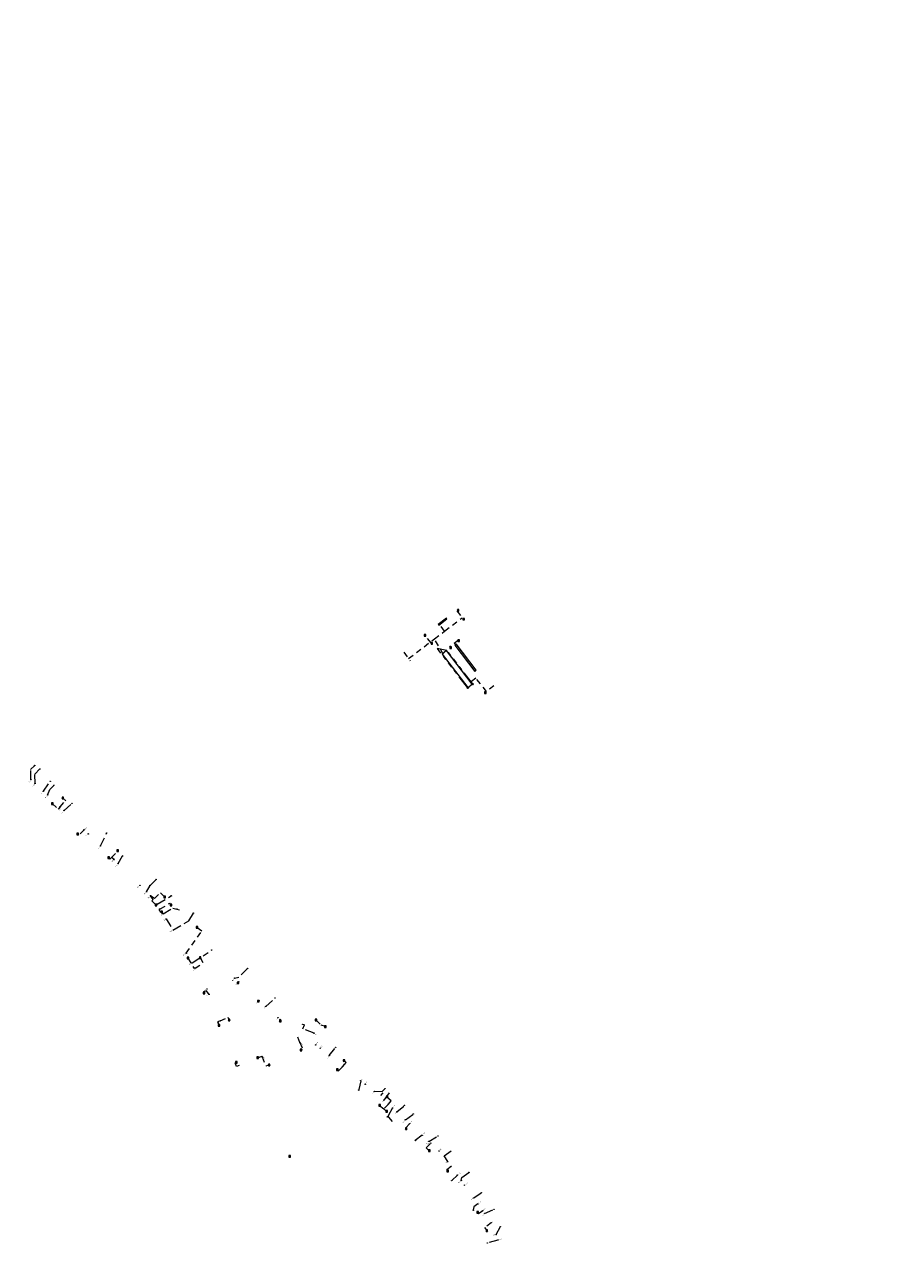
# Model space of a CAD drawing. Header units: inches. Extents: x 0 to 191500, y 0 to 342750.
# Tile 368 of 547: x 184848 to 185233, y 337920 to 338458. Entities that reach past the tile are written whole.
import ezdxf

# ---------------------------------------------------------------- set-up
doc = ezdxf.new("R2010")
doc.units = ezdxf.units.IN
doc.header["$MEASUREMENT"] = 0
for name, pattern in [('RI-DRAINAGE', [19.2, 6, -1.8, 1.8, -1.8, 2.4, -1.8, 1.8, -1.8]), ('RI-GWA_HUISAANSLUITING', [23, 4, -1.8, 2.6, -1.8, 4.6, -1.8, 4.6, -1.8]), ('RI-HWA_KOLKAANSLUITING', [4.3, 2.5, -1.8])]:
    doc.linetypes.add(name, pattern=pattern)
doc.layers.get('0').update_dxf_attribs({"lineweight": 20})
for name, color, linetype, lineweight in [('ECW', 150, 'Continuous', 20), ('N-WE-RI-DRAINAGE-G', 90, 'RI-DRAINAGE', 20), ('N-WE-RI-GWA-MAATVOERING-T25', 30, 'RI-GWA_HUISAANSLUITING', 20), ('N-WE-RI-GWA_HUISAANSLUITING', 30, 'RI-GWA_HUISAANSLUITING', 20), ('N-WE-RI-GWA_RIOOLPUT_ONTSTOPPINGSPUT-G', 30, 'Continuous', 20), ('N-WE-RI-HWA_GOOT_LIJNGOOT-G', 220, 'Continuous', 20), ('N-WE-RI-HWA_INFILTRATIE', 4, 'Continuous', 20), ('N-WE-RI-HWA_KOLK-S', 150, 'Continuous', 20), ('N-WE-RI-HWA_KOLKAANSLUITING', 150, 'RI-HWA_KOLKAANSLUITING', 20), ('N-WE-RI-INLAAT', 7, 'Continuous', 20)]:
    doc.layers.add(name, color=color, linetype=linetype, lineweight=lineweight)
picture_1 = doc.add_image_def('image1.ecw', size_in_pixel=(220000, 285000))

# ---------------------------------------------------------------- blocks, each defined once
blk = doc.blocks.new('A$C2C270354')
h = blk.add_hatch(color=256)
h.dxf.hatch_style = 1
edge = h.paths.add_edge_path()
edge.add_arc((0, 0), 0.1, 0, 360)
blk.add_circle((0, 0), 0.1)

msp = doc.modelspace()

# ---------------------------------------------------------------- linework, layer by layer
at = {"layer": 'N-WE-RI-DRAINAGE-G'}
for p, q in [((185034.0563, 338182.82175), (185029.89318, 338183.66676)), ((185043.21266, 338166.45584), (185029.9087, 338183.63794)), ((185045.45046, 338168.16938), (185034.0563, 338182.82175))]:
    msp.add_line(p, q, dxfattribs=at)
at = {"layer": 'N-WE-RI-GWA-MAATVOERING-T25'}
msp.add_line((185005.06816, 337986.76359), (185006.08605, 337987.86536), dxfattribs=at)
at = {"layer": 'N-WE-RI-GWA_HUISAANSLUITING'}
for p, q in [((184852.56073, 338132.12876), (184850.75531, 338130.32335)), ((184852.56073, 338132.12876), (184850.75531, 338130.32335)), ((184850.90437, 338125.90114), (184850.75531, 338130.32335)), ((184850.90437, 338125.90114), (184850.75531, 338130.32335)), ((184854.83182, 338130.59498), (184852.59048, 338128.35364)), ((184854.83182, 338130.59498), (184852.59048, 338128.35364)), ((184852.73069, 338124.19393), (184852.59048, 338128.35364)), ((184852.73069, 338124.19393), (184852.59048, 338128.35364)), ((184856.38332, 338120.77951), (184859.35499, 338125.08967)), ((184856.38332, 338120.77951), (184859.35499, 338125.08967)), ((184860.96715, 338123.32978), (184859.16403, 338121.52666)), ((184860.96715, 338123.32978), (184859.16403, 338121.52666)), ((184858.20964, 338119.0723), (184859.16403, 338121.52666)), ((184858.20964, 338119.0723), (184859.16403, 338121.52666)), ((184865.47838, 338112.2776), (184868.96145, 338115.4755)), ((184865.47838, 338112.2776), (184868.96145, 338115.4755)), ((184881.46365, 338096.66876), (184884.22079, 338102.33759)), ((184881.46365, 338096.66876), (184884.22079, 338102.33759)), ((184889.30127, 338088.87939), (184891.22499, 338092.27315)), ((184889.30127, 338088.87939), (184891.22499, 338092.27315)), ((184901.78471, 338076.47279), (184903.38521, 338079.27753)), ((184901.78471, 338076.47279), (184903.38521, 338079.27753)), ((184905.99338, 338081.89849), (184903.38521, 338079.27753)), ((184905.99338, 338081.89849), (184903.38521, 338079.27753)), ((184906.54355, 338071.08493), (184912.65749, 338074.69459)), ((184906.54355, 338071.08493), (184912.65749, 338074.69459)), ((184909.08556, 338066.77933), (184913.39116, 338069.32135)), ((184909.08556, 338066.77933), (184913.39116, 338069.32135)), ((184913.39116, 338069.32135), (184915.13427, 338068.87241)), ((184915.13427, 338068.87241), (184916.39319, 338068.54818)), ((184910.40741, 338064.54042), (184910.49352, 338064.59126)), ((184910.49352, 338064.59126), (184913.44226, 338059.59677)), ((184913.44226, 338059.59677), (184920.50344, 338063.76568)), ((184920.50344, 338063.76568), (184922.44383, 338067.09078)), ((184921.8719, 338045.12219), (184930.52439, 338050.84541)), ((184921.8719, 338045.12219), (184930.52439, 338050.84541)), ((184946.3403, 338042.7373), (184942.45121, 338038.84822)), ((184946.3403, 338042.7373), (184942.45121, 338038.84822)), ((184940.58801, 338038.4645), (184942.45121, 338038.84822)), ((184940.58801, 338038.4645), (184942.45121, 338038.84822)), ((184954.30719, 338025.97905), (184958.43319, 338029.74686)), ((184954.30719, 338025.97905), (184958.43319, 338029.74686)), ((184971.31564, 338017.82245), (184970.61846, 338018.09894)), ((184971.31564, 338017.82245), (184970.61846, 338018.09894)), ((184970.65206, 338016.14923), (184971.31564, 338017.82245)), ((184970.65206, 338016.14923), (184971.31564, 338017.82245)), ((184975.57876, 338014.19537), (184970.65206, 338016.14923)), ((184975.57876, 338014.19537), (184970.65206, 338016.14923)), ((184982.27762, 338004.33485), (184985.15591, 338007.93195)), ((184982.27762, 338004.33485), (184985.15591, 338007.93195)), ((184996.1692, 337993.28557), (184995.29782, 337989.1354)), ((184996.1692, 337993.28557), (184995.29782, 337989.1354)), ((185002.11715, 337988.55461), (185005.79869, 337988.71268)), ((185002.11715, 337988.55461), (185005.79869, 337988.71268)), ((185006.83469, 337989.74868), (185005.79869, 337988.71268)), ((185006.83469, 337989.74868), (185005.79869, 337988.71268)), ((185006.44853, 337984.73899), (185009.324, 337988.584)), ((185006.44853, 337984.73899), (185009.324, 337988.584)), ((185012.06755, 337979.54773), (185015.43269, 337982.38705)), ((185012.06755, 337979.54773), (185015.43269, 337982.38705)), ((185010.19454, 337981.27815), (185007.91879, 337977.34516)), ((185010.19454, 337981.27815), (185007.91879, 337977.34516)), ((185008.19121, 337977.81597), (185008.34595, 337977.23627)), ((185008.19121, 337977.81597), (185008.34595, 337977.23627)), ((185008.34595, 337977.23627), (185009.99903, 337975.36081)), ((185008.34595, 337977.23627), (185009.99903, 337975.36081)), ((185015.81356, 337976.08689), (185019.26593, 337978.57778)), ((185015.81356, 337976.08689), (185019.26593, 337978.57778)), ((185023.23213, 337969.23308), (185020.1968, 337966.87126)), ((185023.23213, 337969.23308), (185020.1968, 337966.87126)), ((185026.13345, 337966.55262), (185030.18051, 337968.96636)), ((185026.13345, 337966.55262), (185030.18051, 337968.96636)), ((185032.84538, 337960.15798), (185036.02201, 337962.42051)), ((185032.84538, 337960.15798), (185036.02201, 337962.42051)), ((185034.58578, 337957.71442), (185032.84538, 337960.15798)), ((185034.58578, 337957.71442), (185032.84538, 337960.15798)), ((185034.50433, 337957.65641), (185034.58578, 337957.71442)), ((185034.50433, 337957.65641), (185034.58578, 337957.71442)), ((185034.50433, 337957.65641), (185034.58578, 337957.71442)), ((185034.50433, 337957.65641), (185034.58578, 337957.71442)), ((185038.73932, 337951.71041), (185036.25427, 337949.29563)), ((185038.73932, 337951.71041), (185036.25427, 337949.29563)), ((185040.42171, 337949.3483), (185040.62888, 337950.58101)), ((185040.42171, 337949.3483), (185040.62888, 337950.58101)), ((185040.62888, 337950.58101), (185043.78429, 337952.8398)), ((185040.62888, 337950.58101), (185043.78429, 337952.8398)), ((185045.90398, 337941.65108), (185049.27305, 337943.92546)), ((185045.90398, 337941.65108), (185049.27305, 337943.92546)), ((185047.78942, 337939.00389), (185045.99748, 337937.72759)), ((185047.78942, 337939.00389), (185045.99748, 337937.72759)), ((185045.99748, 337937.72759), (185045.74787, 337936.24417)), ((185045.99748, 337937.72759), (185045.74787, 337936.24417)), ((185050.74811, 337934.84983), (185054.85829, 337936.62675)), ((185050.74811, 337934.84983), (185054.85829, 337936.62675)), ((185055.79937, 337925.54587), (185057.68947, 337929.01312)), ((185055.79937, 337925.54587), (185057.68947, 337929.01312)), ((185056.55705, 337923.11103), (185051.95863, 337921.82716)), ((185056.55705, 337923.11103), (185051.95863, 337921.82716))]:
    msp.add_line(p, q, dxfattribs=at)
at = {"layer": 'N-WE-RI-GWA_RIOOLPUT_ONTSTOPPINGSPUT-G'}
for p, q in [((184852.65085, 338132.17209), (184852.4706, 338132.08543)), ((184852.5174, 338132.21889), (184852.60405, 338132.03864)), ((184854.92195, 338130.63831), (184854.74169, 338130.55165)), ((184854.78849, 338130.6851), (184854.87515, 338130.50485)), ((184859.44511, 338125.133), (184859.26486, 338125.04634)), ((184859.31166, 338125.1798), (184859.39832, 338124.99954)), ((184861.05728, 338123.37311), (184860.87703, 338123.28645)), ((184860.92383, 338123.4199), (184861.01048, 338123.23965)), ((184869.05157, 338115.51883), (184868.87132, 338115.43218)), ((184868.91812, 338115.56563), (184869.00477, 338115.38538)), ((184884.31091, 338102.38092), (184884.13066, 338102.29426)), ((184884.17746, 338102.42771), (184884.26412, 338102.24746)), ((184891.31511, 338092.31648), (184891.13486, 338092.22982)), ((184891.18166, 338092.36328), (184891.26832, 338092.18303)), ((184903.47534, 338079.32086), (184903.29509, 338079.23421)), ((184903.34189, 338079.36766), (184903.42854, 338079.18741)), ((184906.0835, 338081.94182), (184905.90325, 338081.85516)), ((184905.95005, 338081.98861), (184906.0367, 338081.80836)), ((184912.74762, 338074.73792), (184912.56737, 338074.65126)), ((184912.61416, 338074.78472), (184912.70082, 338074.60447)), ((184915.2244, 338068.91574), (184915.04415, 338068.82909)), ((184915.09095, 338068.96254), (184915.1776, 338068.78229)), ((184922.53395, 338067.13411), (184922.3537, 338067.04745)), ((184922.4005, 338067.18091), (184922.48716, 338067.00065)), ((184930.61452, 338050.88874), (184930.43427, 338050.80208)), ((184930.48106, 338050.93554), (184930.56772, 338050.75528)), ((184946.43043, 338042.78063), (184946.25017, 338042.69398)), ((184946.29697, 338042.82743), (184946.38363, 338042.64718)), ((184958.52331, 338029.79019), (184958.34306, 338029.70354)), ((184958.38986, 338029.83699), (184958.47652, 338029.65674)), ((184970.70859, 338018.14227), (184970.52833, 338018.05561)), ((184970.57513, 338018.18907), (184970.66179, 338018.00881)), ((184985.24604, 338007.97528), (184985.06579, 338007.88862)), ((184985.11258, 338008.02207), (184985.19924, 338007.84182)), ((184995.38795, 337989.17873), (184995.2077, 337989.09207)), ((184995.25449, 337989.22552), (184995.34115, 337989.04527)), ((185006.92481, 337989.79201), (185006.74456, 337989.70535)), ((185006.79136, 337989.83881), (185006.87801, 337989.65855)), ((185015.52281, 337982.43038), (185015.34256, 337982.34373)), ((185015.38936, 337982.47718), (185015.47602, 337982.29693)), ((185008.00891, 337977.38849), (185007.82866, 337977.30184)), ((185007.87546, 337977.43529), (185007.96211, 337977.25504)), ((185019.35605, 337978.62111), (185019.1758, 337978.53446)), ((185019.2226, 337978.66791), (185019.30925, 337978.48766)), ((185020.28693, 337966.91458), (185020.10668, 337966.82793)), ((185020.15347, 337966.96138), (185020.24013, 337966.78113)), ((185030.27063, 337969.00969), (185030.09038, 337968.92304)), ((185030.13718, 337969.05649), (185030.22383, 337968.87624)), ((185043.87442, 337952.88313), (185043.69416, 337952.79647)), ((185043.74096, 337952.92993), (185043.82762, 337952.74967)), ((185036.3444, 337949.33896), (185036.16415, 337949.2523)), ((185036.21095, 337949.38576), (185036.2976, 337949.20551)), ((185049.22972, 337944.01558), (185049.31637, 337943.83533)), ((185049.36317, 337943.96878), (185049.18292, 337943.88213)), ((185045.83799, 337936.2875), (185045.65774, 337936.20084)), ((185045.70454, 337936.3343), (185045.79119, 337936.15404)), ((185054.94842, 337936.67008), (185054.76817, 337936.58342)), ((185054.81497, 337936.71688), (185054.90162, 337936.53663)), ((185057.77959, 337929.05645), (185057.59934, 337928.96979)), ((185057.64614, 337929.10325), (185057.73279, 337928.923)), ((185052.04876, 337921.87049), (185051.8685, 337921.78383)), ((185051.9153, 337921.91728), (185052.00196, 337921.73703))]:
    msp.add_line(p, q, dxfattribs=at)
for centre in [(184852.56073, 338132.12876), (184854.83182, 338130.59498), (184859.35499, 338125.08967), (184860.96715, 338123.32978), (184868.96145, 338115.4755), (184884.22079, 338102.33759), (184891.22499, 338092.27315), (184903.38521, 338079.27753), (184905.99338, 338081.89849), (184912.65749, 338074.69459), (184915.13427, 338068.87241), (184922.44383, 338067.09078), (184930.52439, 338050.84541), (184946.3403, 338042.7373), (184958.43319, 338029.74686), (184970.61846, 338018.09894), (184985.15591, 338007.93195), (184995.29782, 337989.1354), (185006.83469, 337989.74868), (185015.43269, 337982.38705), (185007.91879, 337977.34516), (185019.26593, 337978.57778), (185020.1968, 337966.87126), (185030.18051, 337968.96636), (185036.25427, 337949.29563), (185043.78429, 337952.8398), (185049.27305, 337943.92546), (185045.74787, 337936.24417), (185054.85829, 337936.62675), (185057.68947, 337929.01312), (185051.95863, 337921.82716)]:
    msp.add_circle(centre, 0.1, dxfattribs=at)
at = {"layer": 'N-WE-RI-HWA_GOOT_LIJNGOOT-G'}
msp.add_lwpolyline([(185030.28904, 338194.20287), (185030.51366, 338193.90551), (185034.11438, 338196.68664), (185033.88749, 338196.984), (185030.28904, 338194.20287)], dxfattribs=at)
at = {"layer": 'N-WE-RI-HWA_INFILTRATIE'}
for points in [[(185043.37534, 338166.5114), (185045.29001, 338168.00038), (185033.88953, 338182.69116), (185031.97484, 338181.20218), (185043.37534, 338166.5114)], [(185046.35968, 338173.57761), (185047.00363, 338174.06538), (185038.19815, 338185.65199), (185037.55207, 338185.16422), (185046.35755, 338173.57975)]]:
    msp.add_lwpolyline(points, dxfattribs=at)
for centre, radius in [((185043.36406, 338166.25155), 0.2407), ((185045.57399, 338167.9477), 0.24412)]:
    msp.add_circle(centre, radius, dxfattribs=at)
at = {"layer": 'N-WE-RI-HWA_KOLK-S'}
for p, q in [((185038.73845, 338200.84692, 133.153), (185038.73696, 338200.15047, 133.153)), ((185038.73696, 338200.15047, 133.153), (185039.43491, 338200.84542, 133.153)), ((185038.73696, 338200.15047, 133.153), (185039.43341, 338200.14897, 133.153)), ((185039.43341, 338200.14897, 133.153), (185038.73845, 338200.84692, 133.153)), ((185039.43491, 338200.84542, 133.153), (185038.73845, 338200.84692, 133.153)), ((185039.43341, 338200.14897, 133.153), (185039.43491, 338200.84542, 133.153)), ((185041.11744, 338196.91866, 133.153), (185041.11595, 338196.22221, 133.153)), ((185041.11595, 338196.22221, 133.153), (185041.8139, 338196.91717, 133.153)), ((185041.11595, 338196.22221, 133.153), (185041.8124, 338196.22071, 133.153)), ((185041.8124, 338196.22071, 133.153), (185041.11744, 338196.91866, 133.153)), ((185041.8139, 338196.91717, 133.153), (185041.11744, 338196.91866, 133.153)), ((185041.8124, 338196.22071, 133.153), (185041.8139, 338196.91717, 133.153)), ((185024.15204, 338189.76571, 133.153), (185024.15055, 338189.06926, 133.153)), ((185024.15055, 338189.06926, 133.153), (185024.8485, 338189.76421, 133.153)), ((185024.15055, 338189.06926, 133.153), (185024.847, 338189.06776, 133.153)), ((185024.847, 338189.06776, 133.153), (185024.15204, 338189.76571, 133.153)), ((185024.8485, 338189.76421, 133.153), (185024.15204, 338189.76571, 133.153)), ((185024.847, 338189.06776, 133.153), (185024.8485, 338189.76421, 133.153)), ((185038.95273, 338187.45741, 133.153), (185038.95123, 338186.76096, 133.153)), ((185038.95123, 338186.76096, 133.153), (185039.64918, 338187.45592, 133.153)), ((185038.95123, 338186.76096, 133.153), (185039.64768, 338186.75946, 133.153)), ((185039.64768, 338186.75946, 133.153), (185038.95273, 338187.45741, 133.153)), ((185039.64918, 338187.45592, 133.153), (185038.95273, 338187.45741, 133.153)), ((185039.64768, 338186.75946, 133.153), (185039.64918, 338187.45592, 133.153)), ((185027.11403, 338186.27425, 133.153), (185027.11253, 338185.5778, 133.153)), ((185027.11253, 338185.5778, 133.153), (185027.81048, 338186.27276, 133.153)), ((185027.11253, 338185.5778, 133.153), (185027.80899, 338185.57631, 133.153)), ((185027.80899, 338185.57631, 133.153), (185027.11403, 338186.27425, 133.153)), ((185027.81048, 338186.27276, 133.153), (185027.11403, 338186.27425, 133.153)), ((185027.80899, 338185.57631, 133.153), (185027.81048, 338186.27276, 133.153)), ((185035.38656, 338184.33828, 133.153), (185035.38506, 338183.64182, 133.153)), ((185035.38506, 338183.64182, 133.153), (185036.08301, 338184.33678, 133.153)), ((185035.38506, 338183.64182, 133.153), (185036.08152, 338183.64033, 133.153)), ((185036.08152, 338183.64033, 133.153), (185035.38656, 338184.33828, 133.153)), ((185036.08301, 338184.33678, 133.153), (185035.38656, 338184.33828, 133.153)), ((185036.08152, 338183.64033, 133.153), (185036.08301, 338184.33678, 133.153)), ((185050.65027, 338164.51465, 133.153), (185050.64877, 338163.8182, 133.153)), ((185050.64877, 338163.8182, 133.153), (185051.34672, 338164.51315, 133.153)), ((185050.64877, 338163.8182, 133.153), (185051.34522, 338163.8167, 133.153)), ((185051.34522, 338163.8167, 133.153), (185050.65027, 338164.51465, 133.153)), ((185051.34672, 338164.51315, 133.153), (185050.65027, 338164.51465, 133.153)), ((185051.34522, 338163.8167, 133.153), (185051.34672, 338164.51315, 133.153)), ((184864.57905, 338118.14546), (184864.57754, 338117.44205)), ((184864.57754, 338117.44205), (184865.28246, 338118.14395)), ((184864.57754, 338117.44205), (184865.28095, 338117.44054)), ((184864.57905, 338118.14546), (184865.28095, 338117.44054)), ((184865.28246, 338118.14395), (184864.57905, 338118.14546)), ((184865.28095, 338117.44054), (184865.28246, 338118.14395)), ((184859.96277, 338115.6371), (184859.96126, 338114.93369)), ((184859.96126, 338114.93369), (184860.66619, 338115.63559)), ((184859.96126, 338114.93369), (184860.66468, 338114.93217)), ((184859.96277, 338115.6371), (184860.66468, 338114.93217)), ((184860.66619, 338115.63559), (184859.96277, 338115.6371)), ((184860.66468, 338114.93217), (184860.66619, 338115.63559)), ((184871.14205, 338102.25146), (184871.14054, 338101.54805)), ((184871.14054, 338101.54805), (184871.84546, 338102.24995)), ((184871.14054, 338101.54805), (184871.84395, 338101.54654)), ((184871.14205, 338102.25146), (184871.84395, 338101.54654)), ((184871.84546, 338102.24995), (184871.14205, 338102.25146)), ((184871.84395, 338101.54654), (184871.84546, 338102.24995)), ((184888.73005, 338094.96746), (184888.72854, 338094.26405)), ((184888.72854, 338094.26405), (184889.43346, 338094.96595)), ((184888.73005, 338094.96746), (184889.43195, 338094.26254)), ((184889.43346, 338094.96595), (184888.73005, 338094.96746)), ((184889.43195, 338094.26254), (184889.43346, 338094.96595)), ((184884.80379, 338091.8119), (184884.80228, 338091.10849)), ((184884.80228, 338091.10849), (184885.50721, 338091.81039)), ((184884.80228, 338091.10849), (184885.5057, 338091.10697)), ((184884.80379, 338091.8119), (184885.5057, 338091.10697)), ((184885.50721, 338091.81039), (184884.80379, 338091.8119)), ((184885.5057, 338091.10697), (184885.50721, 338091.81039)), ((184888.72854, 338094.26405), (184889.43195, 338094.26254)), ((184909.39405, 338074.57346), (184909.39254, 338073.87005)), ((184909.39254, 338073.87005), (184910.09746, 338074.57195)), ((184909.39254, 338073.87005), (184910.09595, 338073.86854)), ((184909.39405, 338074.57346), (184910.09595, 338073.86854)), ((184910.09746, 338074.57195), (184909.39405, 338074.57346)), ((184910.09595, 338073.86854), (184910.09746, 338074.57195)), ((184905.59305, 338071.03846), (184905.59154, 338070.33505)), ((184905.59154, 338070.33505), (184906.29646, 338071.03695)), ((184905.59154, 338070.33505), (184906.29495, 338070.33354)), ((184905.59305, 338071.03846), (184906.29495, 338070.33354)), ((184906.29646, 338071.03695), (184905.59305, 338071.03846)), ((184906.29495, 338070.33354), (184906.29646, 338071.03695)), ((184908.19647, 338067.97755), (184908.19496, 338067.27414)), ((184908.19496, 338067.27414), (184908.89989, 338067.97604)), ((184908.19647, 338067.97755), (184908.89838, 338067.27263)), ((184908.89989, 338067.97604), (184908.19647, 338067.97755)), ((184908.89838, 338067.27263), (184908.89989, 338067.97604)), ((184912.19705, 338070.96746), (184912.19554, 338070.26405)), ((184912.19554, 338070.26405), (184912.90046, 338070.96595)), ((184912.19554, 338070.26405), (184912.89895, 338070.26254)), ((184912.19705, 338070.96746), (184912.89895, 338070.26254)), ((184912.90046, 338070.96595), (184912.19705, 338070.96746)), ((184912.89895, 338070.26254), (184912.90046, 338070.96595)), ((184908.19496, 338067.27414), (184908.89838, 338067.27263)), ((184923.71505, 338061.15146), (184923.71354, 338060.44805)), ((184923.71354, 338060.44805), (184924.41846, 338061.14995)), ((184923.71354, 338060.44805), (184924.41695, 338060.44654)), ((184923.71505, 338061.15146), (184924.41695, 338060.44654)), ((184924.41846, 338061.14995), (184923.71505, 338061.15146)), ((184924.41695, 338060.44654), (184924.41846, 338061.14995)), ((184919.68568, 338047.63707), (184919.68417, 338046.93365)), ((184919.68417, 338046.93365), (184920.3891, 338047.63556)), ((184919.68417, 338046.93365), (184920.38759, 338046.93214)), ((184919.68568, 338047.63707), (184920.38759, 338046.93214)), ((184920.3891, 338047.63556), (184919.68568, 338047.63707)), ((184920.38759, 338046.93214), (184920.3891, 338047.63556)), ((184925.07105, 338047.87146), (184925.06954, 338047.16805)), ((184925.06954, 338047.16805), (184925.77446, 338047.86995)), ((184925.06954, 338047.16805), (184925.77295, 338047.16654)), ((184925.07105, 338047.87146), (184925.77295, 338047.16654)), ((184925.77446, 338047.86995), (184925.07105, 338047.87146)), ((184925.77295, 338047.16654), (184925.77446, 338047.86995)), ((184941.74905, 338036.73746), (184941.74754, 338036.03405)), ((184941.74754, 338036.03405), (184942.45246, 338036.73595)), ((184941.74754, 338036.03405), (184942.45095, 338036.03254)), ((184941.74905, 338036.73746), (184942.45095, 338036.03254)), ((184942.45246, 338036.73595), (184941.74905, 338036.73746)), ((184942.45095, 338036.03254), (184942.45246, 338036.73595)), ((184926.77753, 338032.27826), (184926.77601, 338031.57484)), ((184926.77601, 338031.57484), (184927.48094, 338032.27675)), ((184926.77601, 338031.57484), (184927.47943, 338031.57333)), ((184926.77753, 338032.27826), (184927.47943, 338031.57333)), ((184927.48094, 338032.27675), (184926.77753, 338032.27826)), ((184927.47943, 338031.57333), (184927.48094, 338032.27675)), ((184950.66923, 338028.67477), (184950.66772, 338027.97136)), ((184950.66772, 338027.97136), (184951.37265, 338028.67326)), ((184950.66772, 338027.97136), (184951.37114, 338027.96984)), ((184950.66923, 338028.67477), (184951.37114, 338027.96984)), ((184951.37265, 338028.67326), (184950.66923, 338028.67477)), ((184951.37114, 338027.96984), (184951.37265, 338028.67326)), ((184937.85105, 338020.31646), (184937.84954, 338019.61305)), ((184937.84954, 338019.61305), (184938.55446, 338020.31495)), ((184937.84954, 338019.61305), (184938.55295, 338019.61154)), ((184937.85105, 338020.31646), (184938.55295, 338019.61154)), ((184938.55446, 338020.31495), (184937.85105, 338020.31646)), ((184938.55295, 338019.61154), (184938.55446, 338020.31495)), ((184960.35305, 338019.96546), (184960.35154, 338019.26205)), ((184960.35154, 338019.26205), (184961.05646, 338019.96395)), ((184960.35305, 338019.96546), (184961.05495, 338019.26054)), ((184961.05646, 338019.96395), (184960.35305, 338019.96546)), ((184961.05495, 338019.26054), (184961.05646, 338019.96395)), ((184976.15005, 338020.33946), (184976.14854, 338019.63605)), ((184976.14854, 338019.63605), (184976.85346, 338020.33795)), ((184976.14854, 338019.63605), (184976.85195, 338019.63454)), ((184976.15005, 338020.33946), (184976.85195, 338019.63454)), ((184976.85346, 338020.33795), (184976.15005, 338020.33946)), ((184976.85195, 338019.63454), (184976.85346, 338020.33795)), ((184933.42705, 338018.03446), (184933.42554, 338017.33105)), ((184933.42554, 338017.33105), (184934.13046, 338018.03295)), ((184933.42554, 338017.33105), (184934.12895, 338017.32954)), ((184933.42705, 338018.03446), (184934.12895, 338017.32954)), ((184934.13046, 338018.03295), (184933.42705, 338018.03446)), ((184934.12895, 338017.32954), (184934.13046, 338018.03295)), ((184960.35154, 338019.26205), (184961.05495, 338019.26054)), ((184980.22005, 338017.48546), (184980.21854, 338016.78205)), ((184980.21854, 338016.78205), (184980.92346, 338017.48395)), ((184980.21854, 338016.78205), (184980.92195, 338016.78054)), ((184980.22005, 338017.48546), (184980.92195, 338016.78054)), ((184980.92346, 338017.48395), (184980.22005, 338017.48546)), ((184980.92195, 338016.78054), (184980.92346, 338017.48395)), ((184950.41405, 338003.74646), (184950.41254, 338003.04305)), ((184950.41254, 338003.04305), (184951.11746, 338003.74495)), ((184950.41405, 338003.74646), (184951.11595, 338003.04154)), ((184951.11746, 338003.74495), (184950.41405, 338003.74646)), ((184951.11595, 338003.04154), (184951.11746, 338003.74495)), ((184969.45705, 338007.18946), (184969.45554, 338006.48605)), ((184969.45554, 338006.48605), (184970.16046, 338007.18795)), ((184969.45554, 338006.48605), (184970.15895, 338006.48454)), ((184969.45705, 338007.18946), (184970.15895, 338006.48454)), ((184970.16046, 338007.18795), (184969.45705, 338007.18946)), ((184970.15895, 338006.48454), (184970.16046, 338007.18795)), ((184941.01205, 338001.70346), (184941.01054, 338001.00005)), ((184941.01054, 338001.00005), (184941.71546, 338001.70195)), ((184941.01054, 338001.00005), (184941.71395, 338000.99854)), ((184941.01205, 338001.70346), (184941.71395, 338000.99854)), ((184941.71546, 338001.70195), (184941.01205, 338001.70346)), ((184941.71395, 338000.99854), (184941.71546, 338001.70195)), ((184950.41254, 338003.04305), (184951.11595, 338003.04154)), ((184955.47105, 338000.59646), (184955.46954, 337999.89305)), ((184955.46954, 337999.89305), (184956.17446, 338000.59495)), ((184955.46954, 337999.89305), (184956.17295, 337999.89154)), ((184955.47105, 338000.59646), (184956.17295, 337999.89154)), ((184956.17446, 338000.59495), (184955.47105, 338000.59646)), ((184956.17295, 337999.89154), (184956.17446, 338000.59495)), ((184985.50005, 337998.45046), (184985.49854, 337997.74705)), ((184985.49854, 337997.74705), (184986.20346, 337998.44895)), ((184985.50005, 337998.45046), (184986.20195, 337997.74554)), ((184986.20346, 337998.44895), (184985.50005, 337998.45046)), ((184986.20195, 337997.74554), (184986.20346, 337998.44895)), ((184988.47405, 338002.52146), (184988.47254, 338001.81805)), ((184988.47254, 338001.81805), (184989.17746, 338002.51995)), ((184988.47254, 338001.81805), (184989.17595, 338001.81654)), ((184988.47405, 338002.52146), (184989.17595, 338001.81654)), ((184989.17746, 338002.51995), (184988.47405, 338002.52146)), ((184989.17595, 338001.81654), (184989.17746, 338002.51995)), ((184985.49854, 337997.74705), (184986.20195, 337997.74554)), ((185004.14405, 337982.78446), (185004.14254, 337982.08105)), ((185004.14254, 337982.08105), (185004.84746, 337982.78295)), ((185004.14254, 337982.08105), (185004.84595, 337982.07954)), ((185004.14405, 337982.78446), (185004.84595, 337982.07954)), ((185004.84746, 337982.78295), (185004.14405, 337982.78446)), ((185004.84595, 337982.07954), (185004.84746, 337982.78295)), ((185007.34605, 337986.53946), (185007.34454, 337985.83605)), ((185007.34454, 337985.83605), (185008.04946, 337986.53795)), ((185007.34454, 337985.83605), (185008.04795, 337985.83454)), ((185007.34605, 337986.53946), (185008.04795, 337985.83454)), ((185008.04946, 337986.53795), (185007.34605, 337986.53946)), ((185008.04795, 337985.83454), (185008.04946, 337986.53795)), ((185007.22905, 337980.13846), (185007.22754, 337979.43505)), ((185007.22754, 337979.43505), (185007.93246, 337980.13695)), ((185007.22754, 337979.43505), (185007.93095, 337979.43354)), ((185007.22905, 337980.13846), (185007.93095, 337979.43354)), ((185007.93246, 337980.13695), (185007.22905, 337980.13846)), ((185007.93095, 337979.43354), (185007.93246, 337980.13695)), ((185015.80605, 337972.46146), (185015.80454, 337971.75805)), ((185015.80454, 337971.75805), (185016.50946, 337972.45995)), ((185015.80454, 337971.75805), (185016.50795, 337971.75654)), ((185015.80605, 337972.46146), (185016.50795, 337971.75654)), ((185016.50946, 337972.45995), (185015.80605, 337972.46146)), ((185016.50795, 337971.75654), (185016.50946, 337972.45995)), ((184964.48005, 337960.34446), (184964.47854, 337959.64105)), ((184964.47854, 337959.64105), (184965.18346, 337960.34295)), ((184964.48005, 337960.34446), (184965.18195, 337959.63954)), ((184965.18346, 337960.34295), (184964.48005, 337960.34446)), ((184965.18195, 337959.63954), (184965.18346, 337960.34295)), ((185025.98805, 337962.78646), (185025.98654, 337962.08305)), ((185025.98654, 337962.08305), (185026.69146, 337962.78495)), ((185025.98654, 337962.08305), (185026.68995, 337962.08154)), ((185025.98805, 337962.78646), (185026.68995, 337962.08154)), ((185026.69146, 337962.78495), (185025.98805, 337962.78646)), ((185026.68995, 337962.08154), (185026.69146, 337962.78495)), ((184964.47854, 337959.64105), (184965.18195, 337959.63954)), ((185034.13305, 337953.90446), (185034.13154, 337953.20105)), ((185034.13154, 337953.20105), (185034.83646, 337953.90295)), ((185034.13154, 337953.20105), (185034.83495, 337953.19954)), ((185034.13305, 337953.90446), (185034.83495, 337953.19954)), ((185034.83646, 337953.90295), (185034.13305, 337953.90446)), ((185034.83495, 337953.19954), (185034.83646, 337953.90295)), ((185047.30805, 337935.63646), (185047.30654, 337934.93305)), ((185047.30654, 337934.93305), (185048.01146, 337935.63495)), ((185047.30654, 337934.93305), (185048.00995, 337934.93154)), ((185047.30805, 337935.63646), (185048.00995, 337934.93154)), ((185048.01146, 337935.63495), (185047.30805, 337935.63646)), ((185048.00995, 337934.93154), (185048.01146, 337935.63495)), ((185051.35105, 337927.59946), (185051.34954, 337926.89605)), ((185051.34954, 337926.89605), (185052.05446, 337927.59795)), ((185051.34954, 337926.89605), (185052.05295, 337926.89454)), ((185051.35105, 337927.59946), (185052.05295, 337926.89454)), ((185052.05446, 337927.59795), (185051.35105, 337927.59946)), ((185052.05295, 337926.89454), (185052.05446, 337927.59795))]:
    msp.add_line(p, q, dxfattribs=at)
at = {"layer": 'N-WE-RI-HWA_KOLKAANSLUITING'}
for p, q in [((185038.5554, 338200.23795), (185041.17612, 338196.66314)), ((185033.126, 338191.29768), (185030.90323, 338194.205)), ((185033.126, 338191.29768), (185040.80403, 338197.16795)), ((185017.2178, 338179.23448), (185028.60111, 338187.83624)), ((185027.16779, 338186.06275), (185024.66474, 338189.24178)), ((185028.60111, 338187.83624), (185033.126, 338191.29768)), ((185032.54069, 338181.13158), (185028.60111, 338187.83624)), ((185039.28283, 338187.27143), (185035.19881, 338184.38337)), ((185015.17255, 338181.9531), (185017.97939, 338178.22214)), ((185037.37026, 338185.91937), (185037.87511, 338185.40811)), ((185046.88173, 338170.58467), (185044.63756, 338168.84325)), ((185051.58394, 338164.72505), (185046.88173, 338170.58467)), ((185054.7844, 338167.19811), (185050.87368, 338164.17739)), ((184863.72512, 338113.91653), (184866.22083, 338116.58635)), ((184864.93, 338117.793), (184866.22083, 338116.58635)), ((184860.31372, 338115.28464), (184862.81678, 338112.94482)), ((184863.72512, 338113.91653), (184862.81678, 338112.94482)), ((184871.493, 338101.899), (184871.96038, 338101.43449)), ((184874.29986, 338103.78846), (184871.96038, 338101.43449)), ((184885.15474, 338091.45944), (184885.68961, 338090.92457)), ((184886.39341, 338091.62836), (184885.68961, 338090.92457)), ((184886.39341, 338091.62836), (184889.2224, 338094.47445)), ((184887.52805, 338090.64169), (184886.39341, 338091.62836)), ((184889.081, 338094.615), (184889.2224, 338094.47445)), ((184905.25934, 338073.58349), (184903.55792, 338074.71049)), ((184904.69365, 338073.01781), (184903.55792, 338074.71049)), ((184905.25934, 338073.58349), (184907.80707, 338076.147)), ((184909.745, 338074.221), (184907.80707, 338076.147)), ((184904.69365, 338073.01781), (184904.15292, 338072.47708)), ((184905.944, 338070.686), (184904.15292, 338072.47708)), ((184907.81455, 338068.93213), (184907.35522, 338068.66094)), ((184908.11686, 338067.37089), (184907.35522, 338068.66094)), ((184907.81455, 338068.93213), (184912.06128, 338071.43939)), ((184912.548, 338070.615), (184912.06128, 338071.43939)), ((184908.54742, 338067.62509), (184908.11686, 338067.37089)), ((184919.32988, 338049.42778), (184926.18157, 338059.2794)), ((184924.066, 338060.799), (184926.18157, 338059.2794)), ((184920.03663, 338047.2846), (184922.77955, 338042.63873)), ((184925.422, 338047.519), (184926.81045, 338045.01857)), ((184923.19375, 338042.88328), (184922.77955, 338042.63873)), ((184923.19375, 338042.88328), (184926.81045, 338045.01857)), ((184942.363, 338036.84913), (184942.1, 338036.385)), ((184928.15631, 338032.92245), (184926.92682, 338032.4045)), ((184927.12848, 338031.9258), (184926.92682, 338032.4045)), ((184929.39354, 338031.27343), (184928.15631, 338032.92245)), ((184951.38586, 338028.63767), (184951.02019, 338028.32231)), ((184934.28517, 338019.66171), (184933.14615, 338019.18188)), ((184934.28517, 338019.66171), (184937.71981, 338021.10861)), ((184938.202, 338019.964), (184937.71981, 338021.10861)), ((184960.59361, 338020.25795), (184960.704, 338019.613)), ((184976.501, 338019.987), (184978.679, 338017.784)), ((184933.778, 338017.682), (184933.14615, 338019.18188)), ((184980.571, 338017.133), (184978.679, 338017.784)), ((184969.39874, 338010.05344), (184968.39904, 338012.66889)), ((184969.39874, 338010.05344), (184970.52361, 338007.11053)), ((184950.765, 338003.394), (184952.61684, 338004.10361)), ((184952.74394, 338003.77191), (184952.61684, 338004.10361)), ((184952.74394, 338003.77191), (184952.61684, 338004.10361)), ((184952.74394, 338003.77191), (184954.31681, 337999.66723)), ((184969.808, 338006.837), (184970.52361, 338007.11053)), ((184941.363, 338001.351), (184940.85124, 338001.15799)), ((184941.4692, 337999.51953), (184940.85124, 338001.15799)), ((184942.592, 337999.943), (184941.4692, 337999.51953)), ((184955.822, 338000.244), (184954.31681, 337999.66723)), ((184985.851, 337998.098), (184986.44393, 337997.57685)), ((184988.22557, 337999.60389), (184986.44393, 337997.57685)), ((184988.22557, 337999.60389), (184989.75877, 338001.34828)), ((184988.825, 338002.169), (184989.75877, 338001.34828)), ((185004.495, 337982.432), (185006.32294, 337980.84529)), ((185008.32153, 337983.00857), (185006.32294, 337980.84529)), ((185007.697, 337986.187), (185009.61819, 337984.41207)), ((185008.32153, 337983.00857), (185009.61819, 337984.41207)), ((185007.58, 337979.786), (185006.32294, 337980.84529)), ((185017.68656, 337974.35647), (185015.86199, 337972.38155)), ((185016.157, 337972.109), (185015.86199, 337972.38155)), ((185025.01623, 337963.66632), (185026.97814, 337965.77224)), ((185026.339, 337962.434), (185025.01623, 337963.66632)), ((185034.03072, 337954.18841), (185035.98368, 337955.57938)), ((185034.484, 337953.552), (185034.03072, 337954.18841)), ((185047.659, 337935.284), (185048.06262, 337934.71731)), ((185049.90691, 337936.03089), (185048.06262, 337934.71731)), ((185053.67779, 337930.73651), (185050.74892, 337928.64325)), ((185050.74892, 337928.64325), (185051.702, 337927.247))]:
    msp.add_line(p, q, dxfattribs=at)

# ---------------------------------------------------------------- block references
at = {"layer": 'N-WE-RI-INLAAT', "rotation": 0.06357443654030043}
for p in [(184850.90437, 338125.90114), (184852.73069, 338124.19393), (184856.38332, 338120.77951), (184858.20964, 338119.0723), (184863.72512, 338113.91653), (184865.47838, 338112.2776), (184874.29986, 338103.78846), (184876.10854, 338101.99091), (184881.46365, 338096.66876), (184887.52805, 338090.64169), (184889.30127, 338088.87939), (184898.9121, 338079.32772), (184901.78471, 338076.47279), (184903.55792, 338074.71049), (184906.54355, 338071.08493), (184907.81455, 338068.93213), (184909.08556, 338066.77933), (184910.40741, 338064.54042), (184919.32988, 338049.42778), (184921.8719, 338045.12219), (184923.19375, 338042.88328), (184940.58801, 338038.4645), (184942.363, 338036.84913), (184928.40357, 338033.62342), (184929.39354, 338031.27343), (184951.38586, 338028.63767), (184954.30719, 338025.97905), (184934.28517, 338019.66171), (184959.70612, 338021.06564), (184960.59361, 338020.25795), (184975.57876, 338014.19537), (184969.39874, 338010.05344), (184976.32968, 338009.06581), (184952.74394, 338003.77191), (184978.28624, 338007.50957), (184982.27762, 338004.33485), (184988.22557, 337999.60389), (184996.1692, 337993.28557), (184998.12576, 337991.72934), (185002.11715, 337988.55461), (185006.44853, 337984.73899), (185008.32153, 337983.00857), (185010.19454, 337981.27815), (185012.06755, 337979.54773), (185015.81356, 337976.08689), (185017.68656, 337974.35647), (185023.23213, 337969.23308), (185026.13345, 337966.55262), (185026.97814, 337965.77224), (185030.68743, 337962.34533), (185034.50433, 337957.65641), (185035.98368, 337955.57938), (185038.73932, 337951.71041), (185040.42171, 337949.3483), (185041.90105, 337947.27127), (185045.90398, 337941.65108), (185047.78942, 337939.00389), (185049.90691, 337936.03089), (185050.74811, 337934.84983), (185053.67779, 337930.73651), (185055.79937, 337925.54587), (185056.55705, 337923.11103)]:
    msp.add_blockref('A$C2C270354', p, dxfattribs=at)

# ---------------------------------------------------------------- texts
at = {"layer": 'N-WE-RI-GWA-MAATVOERING-T25', "char_height": 0.36}
for s, insert, attachment_point, rotation in [('\\A1;15.90', (184850.7124, 338125.60354), 4, 226.93059), ('\\A1;18.40', (184852.53872, 338123.89633), 4, 226.93059), ('\\A1;23.40', (184856.15038, 338120.43808), 4, 226.93059), ('\\A1;25.90', (184857.9767, 338118.73087), 4, 226.93059), ('\\A1;33.45', (184863.93639, 338113.32096), 4, 226.93059), ('\\A1;35.85', (184865.22495, 338111.91425), 4, 226.93059), ('\\A1;5.80', (184874.68133, 338104.06068), 6, 225.17685), ('\\A1;8.35', (184875.78848, 338101.72117), 4, 225.17685), ('\\A1;15.90', (184881.29666, 338096.24605), 4, 225.17685), ('\\A1;24.45', (184887.18886, 338090.41019), 4, 225.17685), ('\\A1;26.95', (184889.03861, 338088.5714), 4, 225.17685), ('\\A1;40.50', (184898.61118, 338079.11534), 4, 225.17685), ('\\A1;44.55', (184901.61771, 338076.22217), 4, 225.17685), ('\\A1;47.05', (184903.23787, 338074.45987), 4, 225.17685), ('\\A1;1.85', (184906.24062, 338070.87611), 4, 210.55752), ('\\A1;4.35', (184907.95127, 338068.38034), 4, 210.55752), ('\\A1;6.85', (184908.86496, 338066.62929), 4, 210.55752), ('\\A1;9.45', (184910.18681, 338064.39038), 4, 210.55752), ('\\A1;15.25', (184913.13555, 338059.39589), 4, 210.55752), ('\\A1;27.00', (184918.93895, 338049.12745), 4, 210.55752), ('\\A1;32.00', (184921.68196, 338045.02273), 4, 210.55752), ('\\A1;34.60', (184923.20129, 338042.25523), 4, 210.55752), ('\\A1;28.50', (184940.39423, 338038.15201), 6, 47.6955363), ('\\A1;26.10', (184941.97733, 338036.47271), 6, 47.6955363), ('\\A1;1.65', (184928.05557, 338033.41215), 4, 202.84407), ('\\A1;4.20', (184928.96316, 338031.10574), 4, 202.84407), ('\\A1;13.90', (184951.04284, 338028.32518), 6, 47.6955363), ('\\A1;9.95', (184954.11342, 338025.66656), 6, 47.6955363), ('\\A1;2.65', (184959.51234, 338020.75314), 6, 47.6955363), ('\\A1;1.45', (184960.39984, 338019.94546), 6, 47.6955363), ('\\A1;16.80', (184934.1409, 338019.03115), 4, 202.84407), ('\\A1;3.55', (184975.76263, 338014.07826), 4, 319.1761215), ('\\A1;28.65', (184969.93293, 338010.02694), 4, 290.6644877), ('\\A1;34.80', (184976.49271, 338009.32967), 4, 51.5014779), ('\\A1;32.30', (184978.44927, 338007.77343), 4, 51.5014779), ('\\A1;10.85', (184953.40416, 338003.6233), 4, 290.6644877), ('\\A1;27.20', (184982.13676, 338004.12106), 6, 51.5014779), ('\\A1;19.60', (184988.10233, 338000.16622), 4, 51.5014779), ('\\A1;9.45', (184996.30088, 337993.49913), 4, 51.5014779), ('\\A1;6.95', (184998.291, 337992.00997), 4, 51.5014779), ('\\A1;1.85', (185002.01038, 337988.4398), 6, 51.5014779), ('\\A1;34.90', (185006.24286, 337984.54343), 6, 47.2660034), ('\\A1;32.35', (185008.52807, 337983.28556), 4, 47.2660034), ('\\A1;29.80', (185010.40107, 337981.55514), 4, 47.2660034), ('\\A1;27.25', (185011.88224, 337979.298), 6, 47.2660034), ('\\A1;22.15', (185015.56847, 337975.81214), 6, 47.2660034), ('\\A1;19.60', (185017.8931, 337974.63346), 4, 47.2660034), ('\\A1;12.05', (185023.43866, 337969.51007), 4, 47.2660034), ('\\A1;8.10', (185025.78398, 337966.23794), 6, 47.2660034), ('\\A1;6.95', (185026.41084, 337965.68461), 6, 47.2660034), ('\\A1;1.90', (185030.89396, 337962.62232), 4, 47.2660034), ('\\A1;34.60', (185034.33687, 337957.48534), 6, 35.4600338), ('\\A1;32.05', (185035.7192, 337955.34701), 6, 35.4600338), ('\\A1;27.30', (185038.96037, 337951.90876), 4, 35.4600338), ('\\A1;24.40', (185040.25424, 337949.1193), 6, 35.4600338), ('\\A1;21.85', (185042.25736, 337947.54687), 4, 35.4600338), ('\\A1;14.95', (185045.73141, 337941.52055), 6, 35.4600338), ('\\A1;11.70', (185048.14573, 337939.27949), 4, 35.4600338), ('\\A1;6.60', (185050.64658, 337934.63228), 6, 35.4600338), ('\\A1;8.05', (185050.26323, 337936.30649), 4, 35.4600338), ('\\A1;1.55', (185054.0341, 337931.01211), 4, 35.4600338), ('\\A1;26.95', (185055.55418, 337925.50135), 6, 17.2852556), ('\\A1;24.40', (185056.87345, 337923.26436), 4, 17.2852556)]:
    msp.add_mtext(s, dxfattribs=dict(at, insert=insert, attachment_point=attachment_point, rotation=rotation))

# ---------------------------------------------------------------- pictures from other files: only their frames are drawn
at = {"layer": 'ECW'}
image = msp.add_image(picture_1, insert=(180500, 328500), size_in_units=(11000, 14250), dxfattribs=at)
image.dxf.flags = 7

doc.saveas('drawing.dxf')
